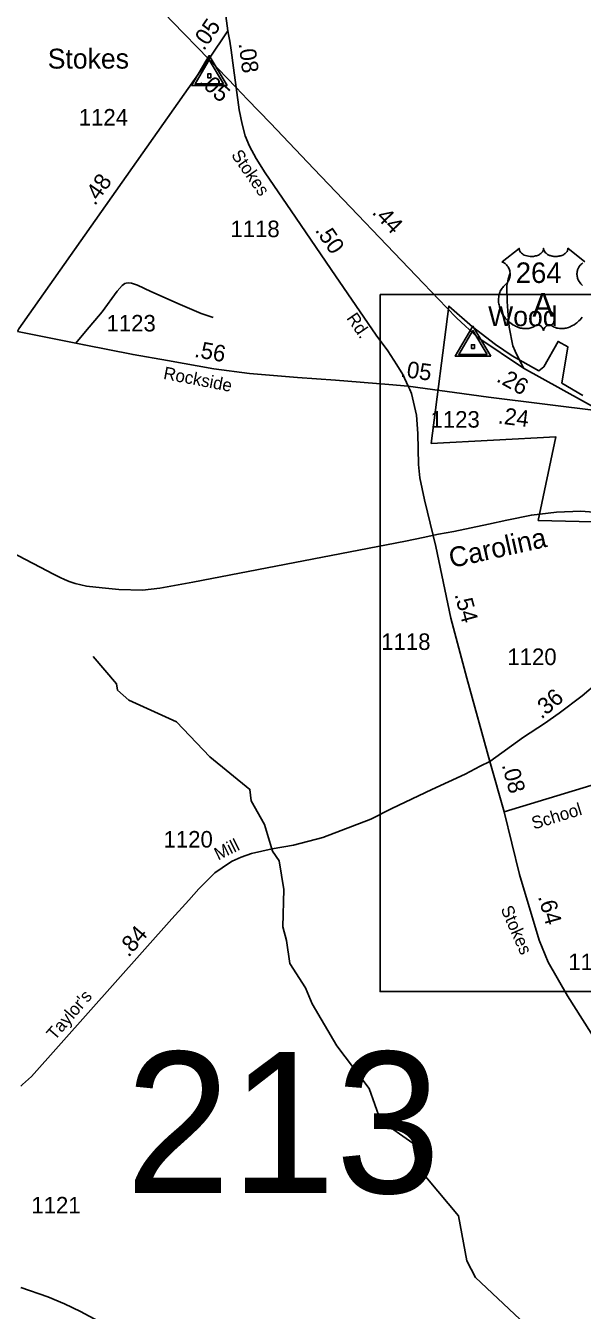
# Model space of a CAD drawing. Extents: x 2220236 to 2384410, y 720751 to 894131.
# Drawn here: x 2228773 to 2232975, y 737758 to 747459 of the extents above; entities that cross this region are included whole.
import ezdxf

# ---------------------------------------------------------------- set-up
doc = ezdxf.new("R2010")
doc.units = 0
for name, color, linetype in [('Exist Boundary Political City Limit New', 7, 'Continuous'), ('Exist Hydrographic Creek Single Shore', 7, 'Continuous'), ('Exist Hydrographic Misc Water Feature', 7, 'Continuous'), ('Exist Railroad Mainline', 7, 'Continuous'), ('Exist Railroad Mainline Label', 7, 'Continuous'), ('Exist Road Non-System Type 51', 7, 'Continuous'), ('Exist Road Primary US Attributed', 7, 'Continuous'), ('Exist Road Primary US Mileage Hundredths English Label', 7, 'Continuous'), ('Exist Road Primary US Shield CELL', 7, 'Continuous'), ('Exist Road Primary US Shield Number Label', 7, 'Continuous'), ('Exist Road Secondary Mileage Hundredths English Label', 7, 'Continuous'), ('Exist Road Secondary Structure Standard Bridge Number Label', 7, 'Continuous'), ('Exist Road Secondary Type 51 Attributed', 7, 'Continuous'), ('Exist Road Secondary Type 51 Label', 7, 'Continuous'), ('Exist Road Secondary Type 51 Number Label', 7, 'Continuous'), ('Exist Survey Geodetic Marker CELL', 7, 'Continuous'), ('Exist Survey Geodetic Marker Label', 7, 'Continuous'), ('Map Preparation Boundary City Limit Buffer Line', 7, 'Continuous'), ('Map Preparation Inset Cut Line', 7, 'Continuous')]:
    doc.layers.add(name, color=color, linetype=linetype)

msp = doc.modelspace()

# ---------------------------------------------------------------- linework, layer by layer
at = {"layer": 'Exist Boundary Political City Limit New'}
msp.add_lwpolyline([(2233053.2, 743711.6), (2232642, 743722.7), (2232774, 744354.4), (2231834.8, 744304.5), (2231968, 745341.8), (2232145.8, 745184.3), (2232319.5, 745051.1), (2232444.8, 744966.2), (2232646.8, 744853.2), (2232683.2, 744883.9), (2232792.2, 745075.2), (2232865, 745034.9), (2232820.5, 744760.3), (2232978.2, 744667.4)], dxfattribs=at)
at = {"layer": 'Exist Hydrographic Creek Single Shore'}
msp.add_lwpolyline([(2232631.3, 737569.6), (2232169.3, 738005.5), (2232102.3, 738131.5), (2232040.4, 738470.7), (2231729.3, 738844.4), (2231694.4, 739019), (2231451.4, 739191.2), (2231366.4, 739432.4), (2231122.3, 739755.6), (2230936.4, 740071.1), (2230885.3, 740193.4), (2230767.4, 740376.2), (2230741.4, 740550.6)], dxfattribs=at)
at = {"layer": 'Exist Hydrographic Misc Water Feature'}
msp.add_lwpolyline([(2230741.4, 740550.6), (2230715.3, 740652.9), (2230721.3, 740934.8), (2230686.4, 741152), (2230635.3, 741225.3), (2230575.3, 741426.5), (2230474.4, 741605.8), (2230465.4, 741691.2), (2230163.3, 741936.8), (2229911.3, 742201.1), (2229551.4, 742365.9), (2229467.4, 742439.8), (2229459.4, 742489.3), (2229282.4, 742696.2)], dxfattribs=at)
at = {"layer": 'Exist Railroad Mainline'}
msp.add_lwpolyline([(2228661, 743485), (2228881.8, 743370.9), (2228984.1, 743317.6), (2229034.4, 743292.2), (2229066.4, 743276.4), (2229100.5, 743262.7), (2229146.6, 743247.1), (2229232.7, 743225.7), (2229350.9, 743214.7), (2229477, 743201.7), (2229654.8, 743197.3), (2229784.7, 743212.2), (2230034.1, 743256.3), (2231638.9, 743567.2), (2231774.6, 743594.4), (2231890.3, 743619.2), (2232004.1, 743640.2), (2232265.6, 743694.3), (2232405.4, 743725.4), (2232590.9, 743762.9), (2232780.7, 743784.4), (2232962.4, 743793.9), (2233126.5, 743781.3)], dxfattribs=at)
at = {"layer": 'Exist Road Non-System Type 51'}
for points in [[(2232427, 745585.6), (2232414.2, 745543.5), (2232410.6, 745517.9), (2232405.1, 745495.9), (2232405.1, 745468.5), (2232405.1, 745439.2), (2232406.9, 745406.2), (2232408.7, 745375.1), (2232412.4, 745305.6), (2232423.4, 745183), (2232450.8, 745042), (2232467.3, 744999.9), (2232530.4, 744873.7)], [(2229152, 745060.9), (2229225.1, 745149.1), (2229349.5, 745299.2), (2229462.9, 745452.9), (2229501.3, 745496.9), (2229521.4, 745511.5), (2229532.4, 745515.2), (2229550.1, 745516.1), (2229570.8, 745513.3), (2229616.5, 745498.7), (2229718.9, 745451.1), (2229940.3, 745352.3), (2230097.5, 745284.6), (2230136, 745271.8), (2230189, 745255.3)]]:
    msp.add_lwpolyline(points, dxfattribs=at)
at = {"layer": 'Exist Road Primary US Attributed'}
msp.add_line((2230154.9, 747207.2), (2230361.1, 746991.9), dxfattribs=at)
for points in [[(2227107.2, 749930.1), (2228438.7, 748861.3), (2229060.6, 748354.3), (2229254.5, 748151.2), (2229416.3, 747982.8), (2229595.3, 747789.2), (2229880.6, 747487.3), (2230154.9, 747207.2)], [(2230361.1, 746991.9), (2230447.5, 746900.6), (2230620, 746722.5), (2230949.2, 746376.9), (2231776.5, 745511.2), (2231950.2, 745330.8), (2232027.5, 745250.6), (2232186.5, 745104.3), (2232530.4, 744873.7), (2233116.5, 744547.9)]]:
    msp.add_lwpolyline(points, dxfattribs=at)
at = {"layer": 'Exist Road Primary US Shield CELL'}
for points in [[(2232974.7, 745257.2), (2232966.8, 745247.3), (2232957.3, 745236.9), (2232949.6, 745229.2), (2232939.6, 745220.3), (2232933.5, 745215.2), (2232924.9, 745208.7), (2232913, 745200.8), (2232901.3, 745194), (2232891.4, 745189), (2232882.6, 745185.2), (2232871.2, 745180.8), (2232852.2, 745175.6), (2232845.3, 745174.1), (2232837.1, 745172.9), (2232829.4, 745172.2), (2232822, 745171.7), (2232812, 745171.7), (2232802, 745172.5), (2232792.6, 745173.8), (2232782.8, 745175.9), (2232772.5, 745178.9), (2232763.2, 745182.6), (2232753.8, 745187.2), (2232737.9, 745197.2), (2232733.3, 745199.7), (2232730.7, 745200.4), (2232724.6, 745200.7), (2232718.8, 745199.4), (2232712.9, 745197.1), (2232709.3, 745195.2), (2232704.6, 745192.1), (2232700.9, 745189.2), (2232696.5, 745185), (2232693.5, 745181.5), (2232691.2, 745178.8), (2232686.7, 745171.7), (2232685.1, 745168.4), (2232683.4, 745164), (2232681.9, 745157.7), (2232679.9, 745165.7), (2232677.6, 745171), (2232674.8, 745175.6), (2232672, 745179.6), (2232667.5, 745184.8), (2232663.5, 745188.6), (2232658.6, 745192.6), (2232653.4, 745195.7), (2232649.3, 745197.8), (2232645.5, 745199.3), (2232640.9, 745200.4), (2232637.1, 745200.7), (2232634, 745200.7), (2232629.7, 745199.7), (2232623.9, 745195.5), (2232618.4, 745191.7), (2232612.4, 745188), (2232605.2, 745184.2), (2232600, 745181.7), (2232593.7, 745179.3), (2232586.5, 745176.9), (2232578.6, 745174.8), (2232570.4, 745173.2), (2232563.3, 745172.1), (2232555.6, 745171.4), (2232548.7, 745171.2), (2232541.5, 745171.2), (2232534.7, 745171.8), (2232526.9, 745172.5), (2232517.2, 745173.9), (2232509.1, 745175.7), (2232500.6, 745178), (2232491.9, 745180.7), (2232482.6, 745184.3), (2232470.9, 745189.4), (2232462.7, 745193.6), (2232449.9, 745201), (2232434.9, 745211.4), (2232423.5, 745220.6), (2232415.2, 745228.1), (2232403, 745240.5), (2232395.8, 745248.7), (2232384.5, 745263.3), (2232377.3, 745273.8), (2232372.6, 745281.6), (2232365.8, 745294), (2232362, 745301.9), (2232357.2, 745313.3), (2232353.3, 745323.7), (2232350.2, 745333.6), (2232348.4, 745339.9), (2232346, 745350.9), (2232344.5, 745358.7), (2232343.1, 745369.4), (2232342.3, 745380.7), (2232342.1, 745391.2), (2232342.4, 745399.8), (2232343.4, 745409.9), (2232345.1, 745420.6), (2232347.2, 745429.8), (2232349, 745436.4), (2232351.7, 745444.5), (2232355.4, 745453.4), (2232359.6, 745461.9), (2232363.7, 745469), (2232368.8, 745476.6), (2232373.8, 745483), (2232380.3, 745490.2), (2232387.2, 745496.7), (2232393.4, 745501.8), (2232400.9, 745509.1), (2232404.8, 745513.5), (2232409.4, 745519.6), (2232413.2, 745525.3), (2232416.1, 745530.4), (2232420, 745538), (2232422.4, 745543.6), (2232425.3, 745552.2), (2232426.8, 745558.3), (2232428.3, 745566.1), (2232429.3, 745573.5), (2232429.7, 745582.7), (2232429.5, 745590.3), (2232428.5, 745599.2), (2232426.8, 745607.7), (2232424.8, 745615.2), (2232421.6, 745623.7), (2232418.7, 745629.9), (2232413.8, 745638.3), (2232408.3, 745646.2), (2232402.6, 745652.5), (2232396.9, 745658.2), (2232391.5, 745662.5), (2232386.3, 745666.2), (2232379.7, 745670.2), (2232373.4, 745673.3), (2232369.5, 745674.9), (2232498.1, 745777.3), (2232498.4, 745772), (2232499.7, 745765.7), (2232500.7, 745762.4), (2232503.6, 745756.2), (2232508.5, 745748.8), (2232515.3, 745741.6), (2232523, 745735.3), (2232528.1, 745732), (2232536.9, 745727.2), (2232546.8, 745723.1), (2232557.9, 745719.9), (2232569.3, 745717.6), (2232581.6, 745716.2), (2232593.9, 745716), (2232607.1, 745717), (2232621.7, 745719.8), (2232628.4, 745721.5), (2232635.9, 745724.1), (2232642.9, 745727), (2232650.6, 745731.1), (2232656.7, 745735.1), (2232661.6, 745738.6), (2232668.4, 745745.1), (2232673.8, 745751.9), (2232676.1, 745755.7), (2232678.1, 745759.3), (2232680.8, 745767.1), (2232681.5, 745770.5), (2232682.1, 745777.6), (2232682.5, 745771.6), (2232683.1, 745767.9), (2232684.1, 745764.3), (2232685.6, 745760.4), (2232688.4, 745754.9), (2232691.4, 745750.3), (2232697.2, 745743.6), (2232700.7, 745740.2), (2232704, 745737.6), (2232712.7, 745731.6), (2232722.9, 745726.4), (2232727.9, 745724.2), (2232733.1, 745722.4), (2232739.6, 745720.4), (2232746.4, 745718.8), (2232753.1, 745717.7), (2232759.9, 745716.7), (2232766.9, 745716.2), (2232772.6, 745716), (2232779.6, 745716.1), (2232786, 745716.5), (2232792.7, 745717.2), (2232799.9, 745718.4), (2232805.8, 745719.7), (2232813.5, 745721.8), (2232820.5, 745724.3), (2232826.7, 745726.9), (2232834.7, 745731.1), (2232841.1, 745735.1), (2232845.8, 745738.9), (2232851.4, 745744.1), (2232856.8, 745750.3), (2232859.9, 745754.8), (2232862.1, 745759.4), (2232864.1, 745764.3), (2232865.4, 745769.4), (2232866, 745773.9), (2232866.1, 745777.7), (2232994.7, 745675.3)], [(2232979.1, 745667.4), (2232970.3, 745661.2), (2232966.5, 745657.8), (2232962.7, 745654.2), (2232959.2, 745650.4), (2232956.1, 745646.8), (2232952.4, 745641.7), (2232949.1, 745636.5), (2232945.8, 745630.8), (2232943.4, 745625.9), (2232939.5, 745615.5), (2232937.6, 745609), (2232936.3, 745603.5), (2232934.8, 745592), (2232934.4, 745586.5), (2232934.4, 745581.1), (2232934.8, 745575.4), (2232935.3, 745570), (2232936.3, 745564.3), (2232937.2, 745559.2), (2232938.8, 745553.1), (2232941.1, 745545.9), (2232943.9, 745539), (2232949.7, 745527.9), (2232957.3, 745516.5), (2232962.7, 745510.1), (2232968, 745504.6), (2232976, 745497.9)]]:
    msp.add_lwpolyline(points, dxfattribs=at)
at = {"layer": 'Exist Road Secondary Type 51 Attributed'}
for p, q in [((2230154.9, 747207.2), (2230300.1, 747418.9)), ((2232384.7, 741521.8), (2232276.8, 741902.5))]:
    msp.add_line(p, q, dxfattribs=at)
for points in [[(2230300.1, 747418.9), (2230254, 747761.4), (2230232.2, 747912.1), (2230197.1, 748166.3), (2230171.3, 748345.6), (2230164.3, 748420.5), (2230153.1, 748548.2), (2230149.6, 748634.9)], [(2230361.1, 746991.9), (2230340.6, 747141.4), (2230323.2, 747275), (2230313.3, 747342.1), (2230307.4, 747379.1), (2230300.1, 747418.9)], [(2228710.3, 745149.1), (2228721.2, 745168.8), (2230154.9, 747207.2)], [(2231659.5, 744737.4), (2231619.3, 744825.2), (2231575.4, 744896.6), (2231505.9, 745002.7), (2231418.1, 745121.7), (2231112.4, 745569.3), (2230777.7, 746061.6), (2230580.2, 746348.9), (2230512.5, 746456.9), (2230463.1, 746550.2), (2230430.2, 746627.1), (2230406.4, 746714.9), (2230384.5, 746824.7), (2230361.1, 746991.9)], [(2228710.3, 745149.1), (2229152, 745060.9), (2229214.1, 745048.5), (2229583.6, 744975.3), (2229842.4, 744931.4), (2230193.6, 744867.3), (2230461.5, 744832.5), (2230825.5, 744803.2), (2231110.8, 744781.3), (2231514.1, 744750.2), (2231659.5, 744737.4)], [(2231848.3, 743610.2), (2231782.9, 743877.2), (2231748.2, 744045.6), (2231739, 744144.4), (2231733.6, 744378.6), (2231722.6, 744517.7), (2231700.6, 744616.6), (2231684.2, 744680.6), (2231672.3, 744711.7), (2231659.5, 744737.4)], [(2231659.5, 744737.4), (2231789.3, 744719.1), (2232010.7, 744689.8), (2232266.7, 744653.2), (2233116.5, 744547.9)], [(2232276.8, 741902.5), (2232103.9, 742532), (2231983.2, 742985.9), (2231869.2, 743525), (2231848.3, 743610.2)], [(2236084.2, 742760.1), (2235732.6, 742851.1), (2235361.2, 742963.9), (2234889, 743093.5), (2234483.3, 743207.5), (2234115.2, 743323.5), (2234029.2, 743341.8), (2233946.9, 743347.3), (2233886.5, 743338.2), (2233859.2, 743325.9), (2233780.5, 743290.6), (2233700.4, 743211.9), (2233568.5, 743037.2), (2233416.1, 742830), (2233319.2, 742717.2), (2233184.2, 742590.2), (2233093, 742499.5), (2232973.9, 742398.6), (2232801, 742267.2), (2232689.7, 742190.3), (2232530.6, 742085.2), (2232276.8, 741902.5)], [(2232384.7, 741521.8), (2233039.2, 741721.9), (2233422.5, 741834.2), (2233807.5, 741939.6), (2234194.2, 742031.1), (2234389.2, 742071.9), (2234691.3, 742131.3), (2234774.2, 742146.9), (2235456.1, 742290.2)], [(2232276.8, 741902.5), (2232203.6, 741867.7), (2232090.2, 741807.3), (2231839.6, 741692), (2231536.9, 741547.4), (2231377.8, 741466.9), (2231015.7, 741327.8), (2230795.3, 741271.1), (2230632.5, 741243.6), (2230477.1, 741207), (2230400.2, 741179.6), (2230332.6, 741148.5), (2230288.7, 741122.8), (2230255.7, 741099), (2230199.9, 741060.6), (2230080.9, 740941.7), (2230005.8, 740855), (2229876.9, 740714.1), (2228818.2, 739523.3), (2228748.6, 739463.8), (2228736.9, 739450.9)], [(2234109.6, 738638.8), (2233746.3, 738954.1), (2233526.9, 739151.8), (2233398.8, 739294.5), (2233201.3, 739596.5), (2232862, 740132.7), (2232717.6, 740387.1), (2232649, 740553.7), (2232501.7, 741049.6), (2232384.7, 741521.8)], [(2230355, 736476.3), (2230247.9, 736601.8), (2230148.8, 736719.2), (2229984.5, 736920.2), (2229809.7, 737178.5), (2229658.5, 737384.7), (2229562, 737491.7), (2229478.5, 737569.9), (2229396.4, 737635.2), (2229323.4, 737676.9), (2229187.7, 737750), (2229065.2, 737807.4), (2228940, 737859.6), (2228736.6, 737930.1)]]:
    msp.add_lwpolyline(points, dxfattribs=at)
at = {"layer": 'Exist Survey Geodetic Marker CELL'}
for points in [[(2230292.9, 747007.6), (2230158.9, 747233.6), (2230025.5, 747007.6)], [(2230267, 747019.7), (2230051.4, 747019.7), (2230158.9, 747201.9)], [(2230171.2, 747066.3), (2230171.2, 747094.6), (2230147, 747094.6), (2230147, 747066.3)], [(2232283.4, 744962.7), (2232149.4, 745188.8), (2232015.9, 744962.7)], [(2232257.4, 744974.9), (2232041.9, 744974.9), (2232149.4, 745157)], [(2232161.7, 745021.4), (2232161.7, 745049.7), (2232137.5, 745049.7), (2232137.5, 745021.4)]]:
    msp.add_lwpolyline(points, close=True, dxfattribs=at)
at = {"layer": 'Map Preparation Boundary City Limit Buffer Line'}
msp.add_lwpolyline([(2233053.2, 743711.6), (2232642, 743722.7), (2232774, 744354.4), (2231834.8, 744304.5), (2231968, 745341.8), (2232145.8, 745184.3), (2232319.5, 745051.1), (2232444.8, 744966.2), (2232646.8, 744853.2), (2232683.2, 744883.9), (2232792.2, 745075.2), (2232865, 745034.9), (2232820.5, 744760.3), (2232978.2, 744667.4)], dxfattribs=at)
at = {"layer": 'Map Preparation Inset Cut Line'}
msp.add_lwpolyline([(2231448.3, 745428), (2239755.4, 745428), (2239755.4, 740165.1), (2231448.3, 740165.1), (2231448.3, 745428)], dxfattribs=at)
msp.add_lwpolyline([(2231448.3, 745428), (2239755.4, 745428), (2239755.4, 740165.1), (2231448.3, 740165.1), (2231448.3, 745428)], dxfattribs=at)

# ---------------------------------------------------------------- texts
at = {"layer": 'Exist Railroad Mainline Label'}
msp.add_text('Carolina', height=150, rotation=12.5476, dxfattribs=at).set_placement((2231986.3, 743362.7))
at = {"layer": 'Exist Road Primary US Mileage Hundredths English Label'}
for s, rotation, p in [('.05', 317.6833, (2230073.2, 747028.1)), ('.44', 313.75506, (2231380.9, 746044.2)), ('.26', 330.93749, (2232319.3, 744776.4))]:
    msp.add_text(s, height=125, rotation=rotation, dxfattribs=at).set_placement(p)
at = {"layer": 'Exist Road Primary US Shield Number Label'}
for s, height, p in [('264', 155, (2232472.4, 745516)), ('A', 180, (2232597.6, 745261.1))]:
    msp.add_text(s, height=height, dxfattribs=at).set_placement(p)
at = {"layer": 'Exist Road Secondary Mileage Hundredths English Label'}
for s, rotation, p in [('.05', 55.55286, (2230118.4, 747264.5)), ('.08', 277.40996, (2230379.8, 747324.5)), ('.48', 54.88062, (2229295.9, 746094.4)), ('.50', 304.21033, (2230953.4, 745914.3)), ('.56', 349.66257, (2230041.2, 744958.6)), ('.05', 351.97754, (2231597.9, 744809.2)), ('.24', 352.93878, (2232333.5, 744456)), ('.54', 285.19363, (2232008.9, 743163.4)), ('.36', 40.29089, (2232666, 742218.2)), ('.08', 285.39883, (2232365.8, 741875.4)), ('.64', 285.72595, (2232639.2, 740881.7)), ('.84', 49.24079, (2229549.7, 740418.4))]:
    msp.add_text(s, height=125, rotation=rotation, dxfattribs=at).set_placement(p)
at = {"layer": 'Exist Road Secondary Structure Standard Bridge Number Label'}
msp.add_text('213', height=1066.27, dxfattribs=at).set_placement((2229526.2, 738643.2))
at = {"layer": 'Exist Road Secondary Type 51 Label'}
for s, rotation, p in [('Stokes', 304.86174, (2230320.4, 746481.8)), ('Rd.', 304.25355, (2231190.8, 745250.4)), ('Rockside', 349.02825, (2229807.5, 744792.2)), ('School', 17.11619, (2232608.5, 741387.8)), ('Mill', 26.18373, (2230225.7, 741154.3)), ('Stokes', 293.6823, (2232356, 740789.8)), ("Taylor's", 49.24079, (2228993, 739791.5))]:
    msp.add_text(s, height=95, rotation=rotation, dxfattribs=at).set_placement(p)
at = {"layer": 'Exist Road Secondary Type 51 Number Label'}
for s, p in [('1124', (2229173.7, 746704.6)), ('1118', (2230318.5, 745861.9)), ('1123', (2229383.3, 745149.7)), ('1123', (2231829.1, 744423.4)), ('1118', (2231457, 742744.7)), ('1120', (2232408.8, 742630.6)), ('1120', (2229813.8, 741252.4)), ('1118', (2232869.1, 740326.5)), ('1121', (2228815.8, 738489.4))]:
    msp.add_text(s, height=125, dxfattribs=at).set_placement(p)
at = {"layer": 'Exist Survey Geodetic Marker Label'}
for s, p in [('Stokes', (2228939.6, 747134.9)), ('Wood', (2232263.7, 745189.9))]:
    msp.add_text(s, height=150, dxfattribs=at).set_placement(p)

doc.saveas('drawing.dxf')
